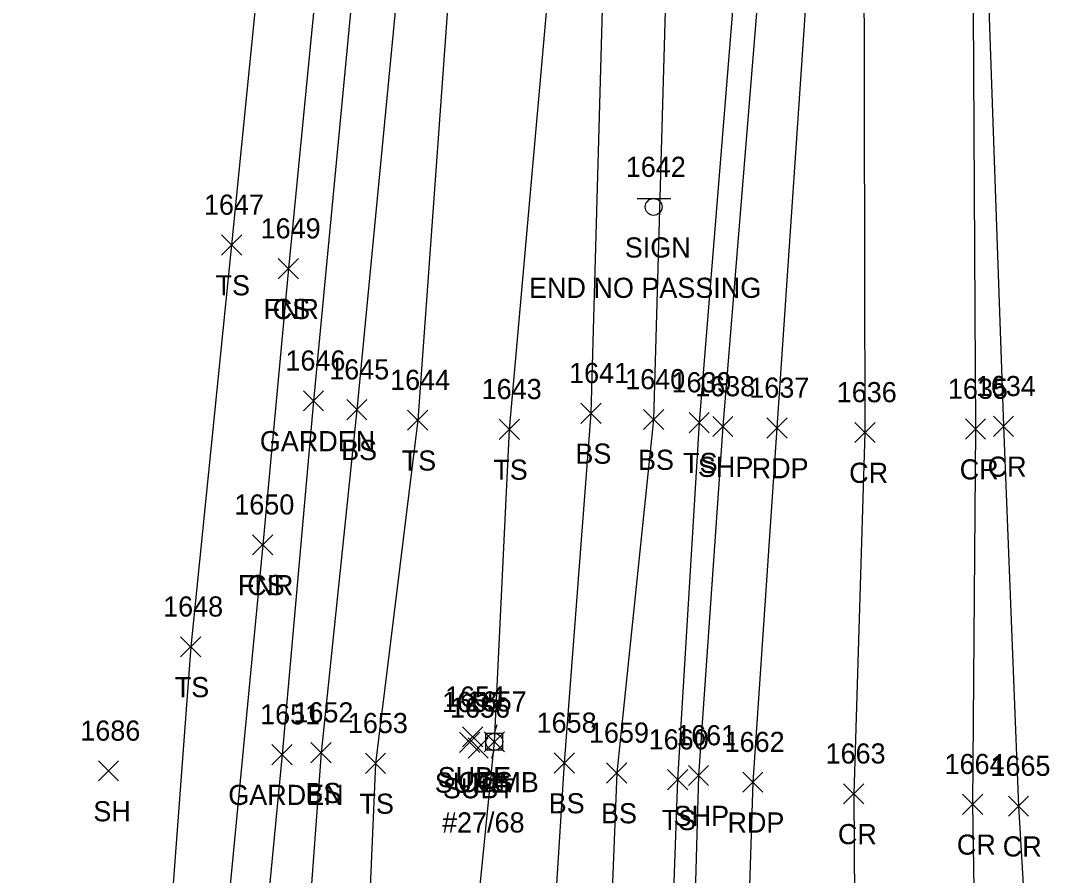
# Model space of a CAD drawing. Extents: x 1462089 to 1464015, y 730534 to 736144.
# Drawn here: x 1463133.5 to 1463235.5, y 735190.8 to 735275.6 of the extents above; entities that cross this region are included whole.
import ezdxf

# ---------------------------------------------------------------- set-up
doc = ezdxf.new("R2010")
doc.units = 0
for name, color, linetype in [('L_A', 7, 'Continuous'), ('L_I', 7, 'Continuous'), ('L_TIC', 7, 'Continuous'), ('LAPB', 7, 'Continuous'), ('LELB', 7, 'Continuous'), ('LFNC', 7, 'Continuous'), ('P_A', 7, 'Continuous'), ('P_I', 7, 'Continuous'), ('P_TIC', 7, 'Continuous'), ('PET', 7, 'Continuous'), ('PRC', 7, 'Continuous'), ('PSP', 7, 'Continuous'), ('S_A', 7, 'Continuous'), ('S_C', 7, 'Continuous'), ('S_I', 7, 'Continuous'), ('SSGN', 7, 'Continuous'), ('U_A', 7, 'Continuous'), ('U_C', 7, 'Continuous'), ('U_I', 7, 'Continuous'), ('U_TIC', 7, 'Continuous'), ('UP', 7, 'Continuous')]:
    doc.layers.add(name, color=color, linetype=linetype)

msp = doc.modelspace()

# ---------------------------------------------------------------- linework, layer by layer
at = {"layer": 'L_TIC'}
for points in [[(1463153.38, 735252.36), (1463155.38, 735254.36)], [(1463155.38, 735252.36), (1463153.38, 735254.36)], [(1463159.01, 735250.01), (1463161.01, 735252.01)], [(1463161.01, 735250.01), (1463159.01, 735252.01)], [(1463159.01, 735250.01), (1463161.01, 735252.01)], [(1463161.01, 735250.01), (1463159.01, 735252.01)], [(1463161.51, 735236.9), (1463163.51, 735238.9)], [(1463163.51, 735236.9), (1463161.51, 735238.9)], [(1463165.8, 735236.02), (1463167.8, 735238.02)], [(1463167.8, 735236.02), (1463165.8, 735238.02)], [(1463171.84, 735234.98), (1463173.84, 735236.98)], [(1463173.84, 735234.98), (1463171.84, 735236.98)], [(1463189.02, 735235.66), (1463191.02, 735237.66)], [(1463191.02, 735235.66), (1463189.02, 735237.66)], [(1463195.23, 735235.05), (1463197.23, 735237.05)], [(1463197.23, 735235.05), (1463195.23, 735237.05)], [(1463199.75, 735234.74), (1463201.75, 735236.74)], [(1463201.75, 735234.74), (1463199.75, 735236.74)], [(1463180.92, 735234.07), (1463182.92, 735236.07)], [(1463182.92, 735234.07), (1463180.92, 735236.07)], [(1463156.47, 735222.62), (1463158.47, 735224.62)], [(1463158.47, 735222.62), (1463156.47, 735224.62)], [(1463156.47, 735222.62), (1463158.47, 735224.62)], [(1463158.47, 735222.62), (1463156.47, 735224.62)], [(1463149.33, 735212.5), (1463151.33, 735214.5)], [(1463151.33, 735212.5), (1463149.33, 735214.5)], [(1463179.43, 735203.08), (1463181.43, 735205.08)], [(1463181.43, 735203.08), (1463179.43, 735205.08)], [(1463158.38, 735201.81), (1463160.38, 735203.81)], [(1463160.38, 735201.81), (1463158.38, 735203.81)], [(1463162.25, 735202), (1463164.25, 735204)], [(1463164.25, 735202), (1463162.25, 735204)], [(1463141.18, 735200.19), (1463143.18, 735202.19)], [(1463143.18, 735200.19), (1463141.18, 735202.19)], [(1463167.65, 735200.94), (1463169.65, 735202.94)], [(1463169.65, 735200.94), (1463167.65, 735202.94)], [(1463186.37, 735200.98), (1463188.37, 735202.98)], [(1463188.37, 735200.98), (1463186.37, 735202.98)], [(1463191.57, 735199.99), (1463193.57, 735201.99)], [(1463193.57, 735199.99), (1463191.57, 735201.99)], [(1463197.61, 735199.32), (1463199.61, 735201.32)], [(1463199.61, 735199.32), (1463197.61, 735201.32)]]:
    msp.add_lwpolyline(points, dxfattribs=at)
at = {"layer": 'LAPB'}
msp.add_lwpolyline([(1463167.4, 735325.3), (1463170.45, 735325.82), (1463171.1, 735321.79), (1463167.53, 735290.69), (1463162.51, 735237.9), (1463159.38, 735202.81), (1463154.92, 735156.44), (1463152.22, 735131.47), (1463151.67, 735119.2), (1463148.03, 735106.81), (1463145.63, 735103.62), (1463135.49, 735094.72), (1463135.43, 735100.44), (1463142.23, 735106.5), (1463147.19, 735116.92)], dxfattribs=at)
at = {"layer": 'LELB'}
for points in [[(1463231.13, 735553.2), (1463219.73, 735499.35), (1463218.06, 735477.58), (1463219.62, 735467.62), (1463217.32, 735453.77), (1463213, 735412.76), (1463211.19, 735365.65), (1463207.57, 735319.53), (1463204.72, 735284.77), (1463200.75, 735235.74), (1463198.61, 735200.32), (1463196.89, 735152.33), (1463195.26, 735093.48), (1463195.54, 735049.62), (1463191.11, 735032.92), (1463186.38, 735026.08), (1463169.01, 735015.93), (1463152.22, 735012.41), (1463106.31, 735015.09), (1463078.36, 735017.99), (1463050.15, 735020.48), (1463042.67, 735031.39), (1463039.52, 735041.31), (1463038.07, 735043.85)], [(1463168.22, 735472.13), (1463194.09, 735467.08), (1463204.5, 735461.37), (1463207.65, 735460.85), (1463210.02, 735460.87), (1463209.38, 735453.25), (1463206.15, 735413.21), (1463198.86, 735360.83), (1463200.51, 735352.21), (1463198.19, 735326.29), (1463191.41, 735287.36), (1463190.02, 735236.66), (1463187.37, 735201.98), (1463184.31, 735153.81), (1463183.76, 735094.85), (1463186.63, 735049.61), (1463185.07, 735027.27)], [(1463207.65, 735460.85), (1463208.34, 735463.88), (1463213.56, 735464.41), (1463215.5, 735463.66), (1463215.07, 735461.71), (1463213.12, 735461.11), (1463213.06, 735453.95), (1463208.53, 735413.11), (1463206.02, 735365.81), (1463207.08, 735318.24), (1463197.64, 735285.87), (1463196.23, 735236.05), (1463192.57, 735200.99), (1463190.63, 735151.59)], [(1463200.51, 735352.21), (1463188.51, 735345.73), (1463175.93, 735332.26), (1463174.46, 735321.85), (1463171.9, 735289.98), (1463166.8, 735237.02), (1463163.25, 735203), (1463159.79, 735155.91), (1463159.13, 735141.76), (1463155.78, 735142.47), (1463154.92, 735156.44)], [(1463195.31, 735342.63), (1463177.96, 735331.52), (1463179.03, 735321.72), (1463176.7, 735289.65), (1463172.84, 735235.98), (1463168.65, 735201.94), (1463166.65, 735155.21), (1463164.51, 735135.43), (1463152.22, 735131.47)], [(1463195.31, 735342.63), (1463193.2, 735325.86), (1463186.6, 735288.03), (1463181.92, 735235.07), (1463180.43, 735204.08), (1463175.39, 735153.73), (1463173.09, 735096.91), (1463173.36, 735074.38), (1463178.2, 735048.04), (1463168.64, 735020.12)], [(1463161.69, 735327.71), (1463158.15, 735291.08), (1463154.38, 735253.36), (1463150.33, 735213.5), (1463148.14, 735183.8), (1463146.15, 735168.74), (1463146.1, 735141.01), (1463147.82, 735125.48)], [(1463160.01, 735251.01), (1463157.47, 735223.62)]]:
    msp.add_lwpolyline(points, dxfattribs=at)
at = {"layer": 'LFNC'}
for points in [[(1463163.89, 735290.62), (1463160.01, 735251.01)], [(1463157.47, 735223.62), (1463153.62, 735183.33)]]:
    msp.add_lwpolyline(points, dxfattribs=at)
at = {"layer": 'P_TIC'}
for points in [[(1463202.09, 735234.35), (1463204.09, 735236.35)], [(1463204.09, 735234.35), (1463202.09, 735236.35)], [(1463207.46, 735234.21), (1463209.46, 735236.21)], [(1463209.46, 735234.21), (1463207.46, 735236.21)], [(1463216.19, 735233.76), (1463218.19, 735235.76)], [(1463218.19, 735233.76), (1463216.19, 735235.76)], [(1463227.15, 735234.1), (1463229.15, 735236.1)], [(1463229.15, 735234.1), (1463227.15, 735236.1)], [(1463229.92, 735234.37), (1463231.92, 735236.37)], [(1463231.92, 735234.37), (1463229.92, 735236.37)], [(1463199.68, 735199.73), (1463201.68, 735201.73)], [(1463201.68, 735199.73), (1463199.68, 735201.73)], [(1463205.06, 735199.07), (1463207.06, 735201.07)], [(1463207.06, 735199.07), (1463205.06, 735201.07)], [(1463215.07, 735197.92), (1463217.07, 735199.92)], [(1463217.07, 735197.92), (1463215.07, 735199.92)], [(1463226.86, 735196.88), (1463228.86, 735198.88)], [(1463228.86, 735196.88), (1463226.86, 735198.88)], [(1463231.41, 735196.7), (1463233.41, 735198.7)], [(1463233.41, 735196.7), (1463231.41, 735198.7)]]:
    msp.add_lwpolyline(points, dxfattribs=at)
at = {"layer": 'PET'}
msp.add_lwpolyline([(1463231.54, 735502.9), (1463225.18, 735462.15), (1463220.16, 735414.55), (1463216.67, 735366.03), (1463213.86, 735320.54), (1463211.78, 735284.44), (1463208.46, 735235.21), (1463206.06, 735200.07), (1463204.55, 735152.7), (1463204.01, 735093.5), (1463203.51, 735049.66), (1463202.51, 734992.12), (1463204, 734960.4), (1463204.3, 734923.21), (1463204.35, 734878.71), (1463204.37, 734841.23), (1463204.71, 734797.84), (1463205.78, 734749.61)], dxfattribs=at)
at = {"layer": 'PRC'}
for points in [[(1463243.54, 735500.8), (1463236.92, 735460.01), (1463232.14, 735413.46), (1463229.79, 735375.51), (1463228.93, 735324.03), (1463227.87, 735282.52), (1463228.15, 735235.1), (1463227.86, 735197.88), (1463228.62, 735149.63), (1463226.74, 735091.65), (1463226.45, 735049), (1463226.35, 735007.34), (1463227.1, 734963.18), (1463227.71, 734927.41), (1463228.78, 734878.14), (1463228.9, 734842.02), (1463228.58, 734798.08), (1463230.75, 734747.1)], [(1463216.67, 735366.03), (1463218.87, 735371.39), (1463218.13, 735319.85), (1463217.07, 735284.13), (1463217.19, 735234.76), (1463216.07, 735198.92), (1463216.37, 735151.27), (1463216.02, 735092.44), (1463216.08, 735049.13), (1463213.65, 735007.29), (1463214.1, 734963.88), (1463214.18, 734928.27), (1463216.39, 734879.15), (1463217.01, 734842.19), (1463217.11, 734797.78), (1463218.92, 734749.04)], [(1463228.93, 735324.03), (1463229.27, 735282.53), (1463230.92, 735235.37), (1463232.41, 735197.7), (1463235.31, 735148.71), (1463236.78, 735094.07), (1463237.32, 735049.95), (1463238.75, 735006.91), (1463239.78, 734964.48), (1463240.55, 734927.63), (1463240.74, 734877.14), (1463241.22, 734842.28), (1463241.52, 734797.52), (1463242.3, 734746.35)]]:
    msp.add_lwpolyline(points, dxfattribs=at)
at = {"layer": 'PSP'}
msp.add_lwpolyline([(1463227.64, 735503.57), (1463221.36, 735462.15), (1463215.73, 735410.01), (1463213.65, 735365.72), (1463210.04, 735320.15), (1463207.12, 735284.94), (1463203.09, 735235.35), (1463200.68, 735200.73), (1463199.32, 735152.81), (1463198.28, 735093.98), (1463198.26, 735049.48), (1463197.66, 735039.49), (1463197.75, 734989.04), (1463198.92, 734978.2), (1463198.51, 734929.67), (1463198.65, 734878.82), (1463198.97, 734841.36), (1463199.84, 734798.03), (1463200.23, 734750.21)], dxfattribs=at)
at = {"layer": 'SSGN'}
for p, q in [((1463194.59, 735257.96), (1463197.92, 735257.96)), ((1463196.23, 735257.13), (1463196.23, 735257.13))]:
    msp.add_line(p, q, dxfattribs=at)
msp.add_circle((1463196.23, 735257.13), 0.833, dxfattribs=at)
at = {"layer": 'U_TIC'}
for points in [[(1463176.99, 735203.03), (1463178.99, 735205.03)], [(1463178.99, 735203.03), (1463176.99, 735205.03)], [(1463177.28, 735203.57), (1463179.28, 735205.57)], [(1463179.28, 735203.57), (1463177.28, 735205.57)], [(1463177.83, 735202.47), (1463179.83, 735204.47)], [(1463179.83, 735202.47), (1463177.83, 735204.47)]]:
    msp.add_lwpolyline(points, dxfattribs=at)
at = {"layer": 'UP'}
for p, q in [((1463180.68, 735205.75), (1463180.43, 735204.92)), ((1463179.6, 735203.25), (1463179.6, 735204.92)), ((1463179.6, 735204.92), (1463181.26, 735204.92)), ((1463180.43, 735204.08), (1463180.43, 735204.08)), ((1463181.26, 735204.92), (1463181.26, 735203.25)), ((1463181.26, 735203.25), (1463179.6, 735203.25)), ((1463180.18, 735202.42), (1463180.43, 735203.25))]:
    msp.add_line(p, q, dxfattribs=at)
msp.add_circle((1463180.43, 735204.08), 0.833, dxfattribs=at)

# ---------------------------------------------------------------- texts
at = {"layer": 'L_A'}
for s, p in [('TS', (1463152.79, 735248.36)), ('FNR', (1463157.54, 735246.01)), ('CS', (1463158.45, 735246.01)), ('GARDEN', (1463157.18, 735232.9)), ('BS', (1463165.24, 735232.02)), ('BS', (1463188.47, 735231.66)), ('TS', (1463171.25, 735230.98)), ('BS', (1463194.68, 735231.05)), ('TS', (1463199.16, 735230.74)), ('TS', (1463180.33, 735230.07)), ('FNR', (1463155.01, 735218.62)), ('CS', (1463155.92, 735218.62)), ('TS', (1463148.74, 735208.5)), ('TS', (1463178.84, 735199.08)), ('BS', (1463161.69, 735198)), ('GARDEN', (1463154.05, 735197.81)), ('TS', (1463167.06, 735196.94)), ('BS', (1463185.82, 735196.98)), ('SH', (1463140.67, 735196.19)), ('BS', (1463191.01, 735195.99)), ('TS', (1463197.02, 735195.32))]:
    msp.add_text(s, height=2, dxfattribs=at).set_placement(p)
at = {"layer": 'L_I'}
for s, p in [('1647', (1463151.64, 735256.36)), ('1649', (1463157.26, 735254.01)), ('1649', (1463157.26, 735254.01)), ('1646', (1463159.72, 735240.9)), ('1645', (1463164.06, 735240.02)), ('1644', (1463170.1, 735238.98)), ('1641', (1463187.85, 735239.66)), ('1640', (1463193.41, 735239.05)), ('1639', (1463198, 735238.74)), ('1643', (1463179.18, 735238.07)), ('1650', (1463154.65, 735226.62)), ('1650', (1463154.65, 735226.62)), ('1648', (1463147.59, 735216.5)), ('1657', (1463177.69, 735207.08)), ('1651', (1463157.21, 735205.81)), ('1652', (1463160.51, 735206)), ('1686', (1463139.38, 735204.19)), ('1653', (1463165.91, 735204.94)), ('1658', (1463184.63, 735204.98)), ('1659', (1463189.82, 735203.99)), ('1660', (1463195.74, 735203.32))]:
    msp.add_text(s, height=2, dxfattribs=at).set_placement(p)
at = {"layer": 'P_A'}
for s, p in [('SHP', (1463200.62, 735230.35)), ('RDP', (1463205.95, 735230.21)), ('CR', (1463215.62, 735229.76)), ('CR', (1463226.58, 735230.1)), ('CR', (1463229.35, 735230.37)), ('SHP', (1463198.21, 735195.73)), ('RDP', (1463203.55, 735195.07)), ('CR', (1463214.5, 735193.92)), ('CR', (1463226.3, 735192.88)), ('CR', (1463230.85, 735192.7))]:
    msp.add_text(s, height=2, dxfattribs=at).set_placement(p)
at = {"layer": 'P_I'}
for s, p in [('1638', (1463200.35, 735238.35)), ('1637', (1463205.72, 735238.21)), ('1636', (1463214.39, 735237.76)), ('1635', (1463225.41, 735238.1)), ('1634', (1463228.18, 735238.37)), ('1661', (1463198.46, 735203.73)), ('1662', (1463203.27, 735203.07)), ('1663', (1463213.28, 735201.92)), ('1664', (1463225.08, 735200.88)), ('1665', (1463229.63, 735200.7))]:
    msp.add_text(s, height=2, dxfattribs=at).set_placement(p)
at = {"layer": 'S_A'}
msp.add_text('SIGN', height=2, dxfattribs=at).set_placement((1463193.37, 735252.11))
at = {"layer": 'S_C'}
msp.add_text('END NO PASSING', height=2, dxfattribs=at).set_placement((1463183.87, 735248.11))
at = {"layer": 'S_I'}
msp.add_text('1642', height=2, dxfattribs=at).set_placement((1463193.47, 735260.11))
at = {"layer": 'U_A'}
for s, p in [('SUBE', (1463174.53, 735199.03)), ('SUBE', (1463174.82, 735199.57)), ('COMB', (1463176.82, 735199.08)), ('SUBT', (1463175.33, 735198.47))]:
    msp.add_text(s, height=2, dxfattribs=at).set_placement(p)
at = {"layer": 'U_C'}
msp.add_text('#27/68', height=2, dxfattribs=at).set_placement((1463175.25, 735195.08))
at = {"layer": 'U_I'}
for s, p in [('1654', (1463175.54, 735207.57)), ('1657', (1463177.69, 735207.08)), ('1655', (1463175.25, 735207.03)), ('1656', (1463176.04, 735206.47))]:
    msp.add_text(s, height=2, dxfattribs=at).set_placement(p)

doc.saveas('drawing.dxf')
